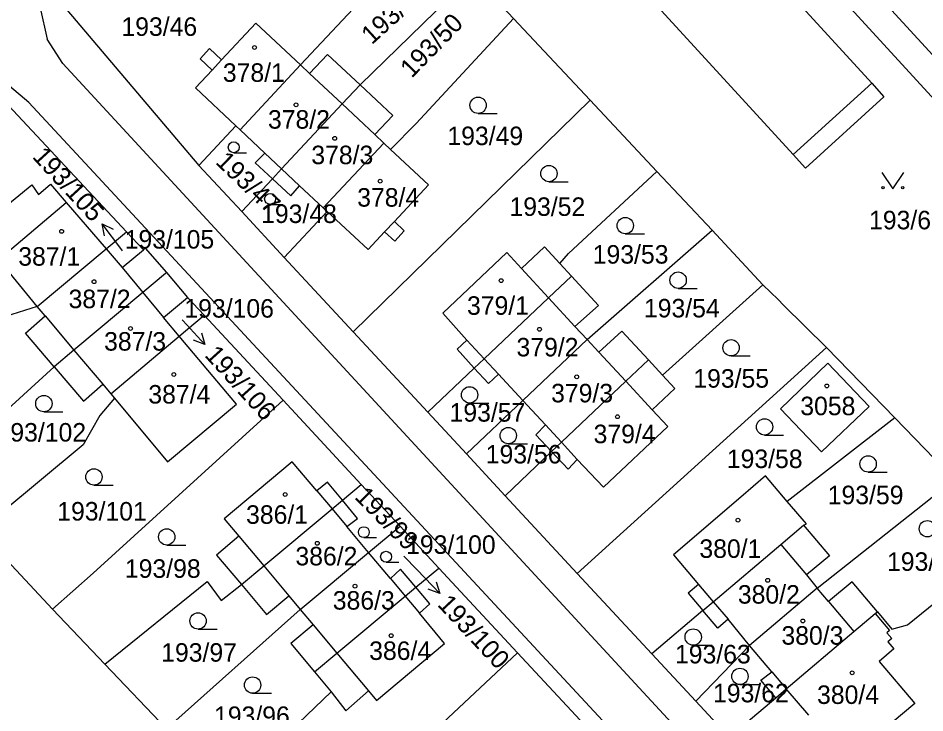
# Model space of a CAD drawing. Extents: x -735249 to -729401, y -1124843 to -1121828.
# Drawn here: x -733447.5 to -733364.3, y -1124057.2 to -1123993.4 of the extents above; entities that cross this region are included whole.
import ezdxf

# ---------------------------------------------------------------- set-up
doc = ezdxf.new("R2010")
doc.units = 0
for name, color, linetype in [('Vrstva 1', 7, 'Continuous'), ('Vrstva 16', 7, 'Continuous'), ('Vrstva 18', 7, 'Continuous'), ('Vrstva 19', 7, 'Continuous'), ('Vrstva 25', 7, 'Continuous'), ('Vrstva 4', 7, 'Continuous')]:
    doc.layers.add(name, color=color, linetype=linetype)

msp = doc.modelspace()

# ---------------------------------------------------------------- linework, layer by layer
at = {"layer": 'Vrstva 1'}
for points in [[(-733397.77, -1123968.19), (-733369.19, -1123999.4)], [(-733404.94, -1123974.75), (-733376.41, -1124005.95)], [(-733410.06, -1123985.37), (-733421.63, -1123997.73)], [(-733416.16, -1123999.56), (-733405.81, -1123989.46)], [(-733402.07, -1123993.46), (-733405.81, -1123989.46)], [(-733445.53, -1123992.48), (-733444.87, -1123995.35)], [(-733443.07, -1123992.66), (-733430.96, -1124006.95)], [(-733425.72, -1123993.9), (-733428.86, -1123997.27)], [(-733421.63, -1123997.73), (-733425.72, -1123993.9)], [(-733402.07, -1123993.46), (-733411.01, -1124003.11)], [(-733395.05, -1124000.96), (-733402.07, -1123993.46)], [(-733443.43, -1123997.61), (-733444.87, -1123995.35)], [(-733429.97, -1123996.23), (-733430.84, -1123997.16)], [(-733428.86, -1123997.27), (-733429.97, -1123996.23)], [(-733430.84, -1123997.16), (-733429.73, -1123998.2)], [(-733419.15, -1123996.76), (-733420.79, -1123998.51)], [(-733416.16, -1123999.56), (-733419.15, -1123996.76)], [(-733443.43, -1123997.61), (-733335.41, -1124114.67)], [(-733429.73, -1123998.2), (-733431.25, -1123999.83)], [(-733427.16, -1124003.7), (-733421.63, -1123997.73)], [(-733420.79, -1123998.51), (-733421.63, -1123997.73)], [(-733446.56, -1124001.17), (-733448.34, -1123999.67)], [(-733431.25, -1123999.83), (-733427.55, -1124003.33)], [(-733416.16, -1123999.56), (-733417.8, -1124001.31)], [(-733413.16, -1124002.37), (-733416.16, -1123999.56)], [(-733369.19, -1123999.4), (-733368.09, -1124000.65)], [(-733449.78, -1124000.05), (-733437.58, -1124013.04)], [(-733368.09, -1124000.65), (-733375.26, -1124007.2)], [(-733340.07, -1124115.95), (-733446.56, -1124001.17)], [(-733417.8, -1124001.31), (-733423.36, -1124007.28)], [(-733416.79, -1124022.24), (-733395.05, -1124000.96)], [(-733395.05, -1124000.96), (-733388.93, -1124007.5)], [(-733414.8, -1124004.12), (-733413.16, -1124002.37)], [(-733413.35, -1124005.48), (-733411.01, -1124003.11)], [(-733427.55, -1124003.33), (-733430.96, -1124006.95)], [(-733427.55, -1124003.33), (-733427.16, -1124003.7)], [(-733427.16, -1124003.7), (-733424.91, -1124005.83)], [(-733413.97, -1124004.9), (-733414.8, -1124004.12)], [(-733419.54, -1124010.85), (-733413.97, -1124004.9)], [(-733413.35, -1124005.48), (-733413.97, -1124004.9)], [(-733409.87, -1124008.74), (-733413.35, -1124005.48)], [(-733424.91, -1124005.83), (-733425.79, -1124006.71)], [(-733376.41, -1124005.95), (-733375.26, -1124007.2)], [(-733430.96, -1124006.95), (-733427.02, -1124011.2)], [(-733425.79, -1124006.71), (-733424.2, -1124008.18)], [(-733424.2, -1124008.18), (-733423.36, -1124007.28)], [(-733424.2, -1124008.18), (-733427.02, -1124011.2)], [(-733424.2, -1124008.18), (-733422.52, -1124009.75)], [(-733397.03, -1124015.05), (-733388.93, -1124007.5)], [(-733388.93, -1124007.5), (-733383.85, -1124012.89)], [(-733451.41, -1124012.94), (-733446.27, -1124008.74)], [(-733446.27, -1124008.74), (-733445.67, -1124009.62)], [(-733445.67, -1124009.62), (-733444.56, -1124008.68)], [(-733444.56, -1124008.68), (-733443.13, -1124010.35)], [(-733422.52, -1124009.75), (-733421.7, -1124008.84)], [(-733421.7, -1124008.84), (-733419.54, -1124010.85)], [(-733413.01, -1124012.11), (-733409.87, -1124008.74)], [(-733443.13, -1124010.35), (-733439.46, -1124014.62)], [(-733427.02, -1124011.2), (-733423.13, -1124015.4)], [(-733419.19, -1124011.17), (-733423.13, -1124015.4)], [(-733419.54, -1124010.85), (-733419.19, -1124011.17)], [(-733419.19, -1124011.17), (-733415.4, -1124014.68)], [(-733412.1, -1124012.97), (-733413.01, -1124012.11)], [(-733439.46, -1124014.62), (-733437.58, -1124013.04)], [(-733437.58, -1124013.04), (-733436.04, -1124014.69)], [(-733415.4, -1124014.68), (-733413.9, -1124013.06)], [(-733413.9, -1124013.06), (-733412.98, -1124013.92)], [(-733412.98, -1124013.92), (-733412.1, -1124012.97)], [(-733395.31, -1124022.94), (-733383.85, -1124012.89)], [(-733383.85, -1124012.89), (-733379.19, -1124017.91)], [(-733445.78, -1124019.91), (-733439.46, -1124014.62)], [(-733439.46, -1124014.62), (-733438, -1124016.33)], [(-733438, -1124016.33), (-733436.04, -1124014.69)], [(-733436.04, -1124014.69), (-733435.87, -1124014.55)], [(-733435.87, -1124014.55), (-733433.93, -1124016.8)], [(-733399.24, -1124014.43), (-733401.33, -1124016.43)], [(-733397.82, -1124015.97), (-733399.24, -1124014.43)], [(-733445.78, -1124019.91), (-733449.34, -1124015.59)], [(-733423.13, -1124015.4), (-733416.79, -1124022.24)], [(-733402.7, -1124014.96), (-733408.57, -1124020.51)], [(-733401.33, -1124016.43), (-733402.7, -1124014.96)], [(-733397.82, -1124015.97), (-733397.03, -1124015.05)], [(-733396.76, -1124017.12), (-733397.82, -1124015.97)], [(-733434.02, -1124016.87), (-733436.1, -1124018.62)], [(-733433.93, -1124016.8), (-733434.02, -1124016.87)], [(-733433.93, -1124016.8), (-733431.98, -1124019.07)], [(-733398.86, -1124019.1), (-733396.76, -1124017.12)], [(-733394.28, -1124019.81), (-733396.76, -1124017.12)], [(-733388.39, -1124026.22), (-733379.19, -1124017.91)], [(-733379.19, -1124017.91), (-733377.79, -1124019.28)], [(-733436.1, -1124018.62), (-733442.42, -1124023.92)], [(-733434.19, -1124020.92), (-733431.98, -1124019.07)], [(-733431.98, -1124019.07), (-733430.46, -1124020.71)], [(-733404.78, -1124024.71), (-733398.86, -1124019.1)], [(-733396.43, -1124021.73), (-733394.28, -1124019.81)], [(-733377.79, -1124019.28), (-733377.28, -1124019.79)], [(-733377.28, -1124019.79), (-733373.33, -1124023.68)], [(-733445.78, -1124019.91), (-733449.31, -1124021)], [(-733445.06, -1124020.78), (-733445.78, -1124019.91)], [(-733408.57, -1124020.51), (-733406.35, -1124023.01)], [(-733446.87, -1124022.37), (-733445.06, -1124020.78)], [(-733432.76, -1124022.64), (-733434.19, -1124020.92)], [(-733432.76, -1124022.64), (-733430.46, -1124020.71)], [(-733430.46, -1124020.71), (-733423.22, -1124028.52)], [(-733416.79, -1124022.24), (-733409.95, -1124029.61)], [(-733395.31, -1124022.94), (-733396.43, -1124021.73)], [(-733392.14, -1124022.17), (-733394.23, -1124024.1)], [(-733389.69, -1124024.81), (-733392.14, -1124022.17)], [(-733444.24, -1124025.45), (-733446.87, -1124022.37)], [(-733439.04, -1124027.93), (-733432.76, -1124022.64)], [(-733427.51, -1124028.89), (-733432.76, -1124022.64)], [(-733406.35, -1124023.01), (-733407.25, -1124023.84)], [(-733401.23, -1124028.54), (-733395.31, -1124022.94)], [(-733394.23, -1124024.1), (-733395.31, -1124022.94)], [(-733442.42, -1124023.92), (-733444.24, -1124025.45)], [(-733407.25, -1124023.84), (-733405.68, -1124025.56)], [(-733396.22, -1124044.43), (-733373.33, -1124023.68)], [(-733373.33, -1124023.68), (-733367.08, -1124030.13)], [(-733405.68, -1124025.56), (-733404.78, -1124024.71)], [(-733391.76, -1124026.77), (-733389.69, -1124024.81)], [(-733388.39, -1124026.22), (-733389.69, -1124024.81)], [(-733455.54, -1124035.76), (-733444.24, -1124025.45)], [(-733444.24, -1124025.45), (-733441.54, -1124028.61)], [(-733409.95, -1124029.61), (-733405.68, -1124025.56)], [(-733405.68, -1124025.56), (-733404.38, -1124026.98)], [(-733377.58, -1124029.29), (-733373.22, -1124025.12)], [(-733373.22, -1124025.12), (-733369.43, -1124029.08)], [(-733404.38, -1124026.98), (-733403.46, -1124026.13)], [(-733403.46, -1124026.13), (-733401.23, -1124028.54)], [(-733387.25, -1124027.45), (-733388.39, -1124026.22)], [(-733441.54, -1124028.61), (-733439.78, -1124027.05)], [(-733439.78, -1124027.05), (-733439.04, -1124027.93)], [(-733397.68, -1124032.37), (-733391.76, -1124026.77)], [(-733439.04, -1124027.93), (-733438.71, -1124028.32)], [(-733389.34, -1124029.39), (-733387.25, -1124027.45)], [(-733423.22, -1124028.52), (-733440.64, -1124044.4)], [(-733438.71, -1124028.32), (-733440.05, -1124029.91)], [(-733438.71, -1124028.32), (-733433.83, -1124034.17)], [(-733433.83, -1124034.17), (-733427.51, -1124028.89)], [(-733423.22, -1124028.52), (-733416.04, -1124036.25)], [(-733401.23, -1124028.54), (-733406.39, -1124033.45)], [(-733401.23, -1124028.54), (-733399.15, -1124030.78)], [(-733409.95, -1124029.61), (-733406.39, -1124033.45)], [(-733387.92, -1124030.93), (-733389.34, -1124029.39)], [(-733373.8, -1124033.25), (-733377.58, -1124029.29)], [(-733369.43, -1124029.08), (-733373.8, -1124033.25)], [(-733440.05, -1124029.91), (-733441.57, -1124032.62)], [(-733367.08, -1124030.13), (-733376.94, -1124037.8)], [(-733367.08, -1124030.13), (-733361.61, -1124035.78)], [(-733399.15, -1124030.78), (-733400.02, -1124031.68)], [(-733393.8, -1124036.51), (-733387.92, -1124030.93)], [(-733400.02, -1124031.68), (-733398.57, -1124033.22)], [(-733441.57, -1124032.62), (-733449.24, -1124038.99)], [(-733398.57, -1124033.22), (-733397.68, -1124032.37)], [(-733406.39, -1124033.45), (-733402.85, -1124037.28)], [(-733398.57, -1124033.22), (-733402.85, -1124037.28)], [(-733398.57, -1124033.22), (-733397.05, -1124034.84)], [(-733397.05, -1124034.84), (-733396.22, -1124033.95)], [(-733396.22, -1124033.95), (-733393.8, -1124036.51)], [(-733422.38, -1124034.18), (-733428.64, -1124039.39)], [(-733420.12, -1124036.83), (-733422.38, -1124034.18)], [(-733378.94, -1124035.47), (-733381.21, -1124037.42)], [(-733376.94, -1124037.8), (-733378.94, -1124035.47)], [(-733419.15, -1124036.04), (-733420.12, -1124036.83)], [(-733417.78, -1124037.7), (-733419.15, -1124036.04)], [(-733417.78, -1124037.7), (-733416.04, -1124036.25)], [(-733416.04, -1124036.25), (-733412.49, -1124040.08)], [(-733374.19, -1124045.76), (-733361.61, -1124035.78)], [(-733402.85, -1124037.28), (-733396.22, -1124044.43)], [(-733418.73, -1124038.49), (-733417.78, -1124037.7)], [(-733416.4, -1124039.36), (-733417.78, -1124037.7)], [(-733381.21, -1124037.42), (-733387.38, -1124042.71)], [(-733375.18, -1124039.86), (-733376.94, -1124037.8)], [(-733425, -1124043.73), (-733418.73, -1124038.49)], [(-733428.64, -1124039.39), (-733427.27, -1124041.01)], [(-733417.38, -1124040.1), (-733416.4, -1124039.36)], [(-733444.38, -1124047.7), (-733451.08, -1124040.53)], [(-733415.37, -1124042.49), (-733417.38, -1124040.1)], [(-733415.37, -1124042.49), (-733412.49, -1124040.08)], [(-733412.49, -1124040.08), (-733408.93, -1124043.92)], [(-733377.55, -1124041.76), (-733375.44, -1124039.98)], [(-733375.44, -1124039.98), (-733375.18, -1124039.86)], [(-733375.44, -1124039.98), (-733373.08, -1124042.79)], [(-733427.27, -1124041.01), (-733429.33, -1124042.73)], [(-733365.92, -1124049.14), (-733356.41, -1124041.46)], [(-733383.74, -1124047.01), (-733377.55, -1124041.76)], [(-733429.33, -1124042.73), (-733427.05, -1124045.44)], [(-733421.65, -1124047.72), (-733415.37, -1124042.49)], [(-733413.36, -1124044.89), (-733415.37, -1124042.49)], [(-733387.38, -1124042.71), (-733385.09, -1124045.42)], [(-733373.08, -1124042.79), (-733375.19, -1124044.56)], [(-733427.05, -1124045.44), (-733425, -1124043.73)], [(-733411.05, -1124045.69), (-733408.93, -1124043.92)], [(-733408.93, -1124043.92), (-733401.7, -1124051.71)], [(-733440.64, -1124044.4), (-733444.38, -1124047.7)], [(-733412.45, -1124044.04), (-733413.36, -1124044.89)], [(-733411.05, -1124045.69), (-733412.45, -1124044.04)], [(-733389.39, -1124051.79), (-733396.22, -1124044.43)], [(-733375.19, -1124044.56), (-733374.19, -1124045.76)], [(-733439.59, -1124052.74), (-733430.19, -1124045.16)], [(-733430.19, -1124045.16), (-733428.9, -1124046.91)], [(-733428.9, -1124046.91), (-733427.05, -1124045.44)], [(-733427.05, -1124045.44), (-733424.73, -1124048.2)], [(-733385.09, -1124045.42), (-733386.05, -1124046.23)], [(-733371, -1124045.18), (-733373.15, -1124046.99)], [(-733368.67, -1124047.94), (-733371, -1124045.18)], [(-733424.73, -1124048.2), (-733422.69, -1124046.48)], [(-733422.69, -1124046.48), (-733421.65, -1124047.72)], [(-733412.02, -1124046.5), (-733411.05, -1124045.69)], [(-733409.75, -1124047.22), (-733411.05, -1124045.69)], [(-733386.05, -1124046.23), (-733384.7, -1124047.82)], [(-733374.19, -1124045.76), (-733380.4, -1124051.02)], [(-733373.15, -1124046.99), (-733374.19, -1124045.76)], [(-733418.29, -1124051.73), (-733412.02, -1124046.5)], [(-733410.7, -1124048.08), (-733409.75, -1124047.22)], [(-733384.7, -1124047.82), (-733383.74, -1124047.01)], [(-733444.38, -1124047.7), (-733439.59, -1124052.74)], [(-733433.92, -1124058.7), (-733421.65, -1124047.72)], [(-733421.65, -1124047.72), (-733420.46, -1124049.14)], [(-733408.41, -1124050.84), (-733410.7, -1124048.08)], [(-733384.7, -1124047.82), (-733389.39, -1124051.79)], [(-733383.33, -1124049.44), (-733384.7, -1124047.82)], [(-733370.82, -1124049.76), (-733368.88, -1124048.11)], [(-733368.88, -1124048.11), (-733368.67, -1124047.94)], [(-733368.88, -1124048.11), (-733367.57, -1124049.67)], [(-733368.67, -1124047.94), (-733367.34, -1124049.52)], [(-733382.37, -1124048.63), (-733383.33, -1124049.44)], [(-733380.4, -1124051.02), (-733382.37, -1124048.63)], [(-733420.46, -1124049.14), (-733422.5, -1124050.86)], [(-733377.04, -1124055.02), (-733370.82, -1124049.76)], [(-733367.57, -1124049.67), (-733367.8, -1124049.86)], [(-733367.34, -1124049.52), (-733365.92, -1124049.14)], [(-733367.8, -1124049.86), (-733367.35, -1124050.4)], [(-733367.35, -1124050.4), (-733367.71, -1124050.7)], [(-733422.5, -1124050.86), (-733420.35, -1124053.45)], [(-733414.65, -1124056.07), (-733408.41, -1124050.84)], [(-733380.4, -1124051.02), (-733385.35, -1124056.14)], [(-733378.37, -1124053.45), (-733380.4, -1124051.02)], [(-733367.16, -1124051.35), (-733368.52, -1124052.49)], [(-733367.71, -1124050.7), (-733367.16, -1124051.35)], [(-733420.35, -1124053.45), (-733418.29, -1124051.73)], [(-733413.95, -1124063.17), (-733401.7, -1124051.71)], [(-733401.7, -1124051.71), (-733395.13, -1124058.78)], [(-733385.35, -1124056.14), (-733389.39, -1124051.79)], [(-733439.59, -1124052.74), (-733433.92, -1124058.7)], [(-733368.52, -1124052.49), (-733365.25, -1124056.37)], [(-733420.35, -1124053.45), (-733418.82, -1124055.29)], [(-733379.37, -1124054.23), (-733378.37, -1124053.45)], [(-733377.98, -1124055.83), (-733379.37, -1124054.23)], [(-733428.56, -1124064.65), (-733418.82, -1124055.29)], [(-733418.82, -1124055.29), (-733417.46, -1124057.02)], [(-733417.46, -1124057.02), (-733415.39, -1124055.19)], [(-733415.39, -1124055.19), (-733414.65, -1124056.07)], [(-733377.98, -1124055.83), (-733377.04, -1124055.02)], [(-733374.98, -1124057.42), (-733377.04, -1124055.02)], [(-733382.28, -1124059.46), (-733385.35, -1124056.14)], [(-733382.28, -1124059.46), (-733377.98, -1124055.83)], [(-733365.25, -1124056.37), (-733371.47, -1124061.59)]]:
    msp.add_lwpolyline(points, dxfattribs=at)
at = {"layer": 'Vrstva 16'}
for points in [[(-733437.96, -1124014.79), (-733438.02, -1124014.71)], [(-733432.48, -1124021.13), (-733432.42, -1124021.19)], [(-733412.13, -1124042.82), (-733410.92, -1124044.08)]]:
    msp.add_lwpolyline(points, dxfattribs=at)
at = {"layer": 'Vrstva 25'}
for points in [[(-733405.32, -1124002.18), (-733403.57, -1124002.18)], [(-733427.75, -1124005.79), (-733426.577, -1124005.79)], [(-733368.25, -1124007.59), (-733367.25, -1124009.09), (-733366.25, -1124007.59)], [(-733398.82, -1124008.45), (-733397.07, -1124008.45)], [(-733424.41, -1124010.53), (-733423.237, -1124010.53)], [(-733438.02, -1124014.71), (-733439.825, -1124012.315)], [(-733439.622, -1124013.414), (-733439.825, -1124012.315), (-733438.824, -1124012.812)], [(-733391.81, -1124013.23), (-733390.06, -1124013.23)], [(-733386.96, -1124018.24), (-733385.21, -1124018.24)], [(-733432.42, -1124021.19), (-733430.39, -1124023.398)], [(-733430.699, -1124022.323), (-733430.39, -1124023.398), (-733431.435, -1124023)], [(-733382.1, -1124024.45), (-733380.35, -1124024.45)], [(-733406.1, -1124028.77), (-733404.35, -1124028.77)], [(-733445.18, -1124029.57), (-733443.43, -1124029.57)], [(-733379.03, -1124031.71), (-733377.28, -1124031.71)], [(-733402.55, -1124032.51), (-733400.8, -1124032.51)], [(-733369.52, -1124035.11), (-733367.77, -1124035.11)], [(-733440.58, -1124036.31), (-733438.83, -1124036.31)], [(-733415.81, -1124041.13), (-733414.637, -1124041.13)], [(-733433.9, -1124041.81), (-733432.15, -1124041.81)], [(-733413.77, -1124043.39), (-733412.597, -1124043.39)], [(-733410.92, -1124044.08), (-733408.848, -1124046.248)], [(-733409.177, -1124045.18), (-733408.848, -1124046.248), (-733409.9, -1124045.871)], [(-733431.03, -1124049.53), (-733429.28, -1124049.53)], [(-733385.58, -1124051.01), (-733383.83, -1124051.01)], [(-733381.29, -1124054.62), (-733379.54, -1124054.62)], [(-733426.02, -1124055.42), (-733424.27, -1124055.42)]]:
    msp.add_lwpolyline(points, dxfattribs=at)
for centre, radius in [((-733425.85, -1123996.13), 0.175), ((-733405.32, -1124001.43), 0.75), ((-733422.03, -1124001.39), 0.175), ((-733427.75, -1124005.288), 0.503), ((-733418.48, -1124004.47), 0.175), ((-733398.82, -1124007.7), 0.75), ((-733414.31, -1124008.4), 0.175), ((-733368.15, -1124008.99), 0.1), ((-733366.35, -1124008.99), 0.1), ((-733424.41, -1124010.028), 0.503), ((-733391.81, -1124012.48), 0.75), ((-733443.55, -1124013.01), 0.175), ((-733403.2, -1124017.53), 0.175), ((-733386.96, -1124017.49), 0.75), ((-733440.57, -1124017.63), 0.175), ((-733437.23, -1124021.93), 0.175), ((-733399.68, -1124022), 0.175), ((-733382.1, -1124023.7), 0.75), ((-733433.25, -1124026.15), 0.175), ((-733396.27, -1124026.37), 0.175), ((-733406.1, -1124028.02), 0.75), ((-733373.31, -1124027.2), 0.175), ((-733445.18, -1124028.82), 0.75), ((-733392.53, -1124030.03), 0.175), ((-733379.03, -1124030.96), 0.75), ((-733402.55, -1124031.76), 0.75), ((-733369.52, -1124034.36), 0.75), ((-733440.58, -1124035.56), 0.75), ((-733423.03, -1124037.17), 0.175), ((-733381.47, -1124039.53), 0.175), ((-733364.08, -1124040.31), 0.75), ((-733433.9, -1124041.06), 0.75), ((-733415.809, -1124040.627), 0.503), ((-733420.08, -1124041.65), 0.175), ((-733413.77, -1124042.887), 0.503), ((-733416.62, -1124045.58), 0.175), ((-733378.74, -1124045.05), 0.175), ((-733431.03, -1124048.78), 0.75), ((-733375.52, -1124048.78), 0.175), ((-733385.58, -1124050.26), 0.75), ((-733413.3, -1124050.13), 0.175), ((-733381.29, -1124053.87), 0.75), ((-733426.02, -1124054.67), 0.75), ((-733370.99, -1124053.55), 0.175)]:
    msp.add_circle(centre, radius, dxfattribs=at)
at = {"layer": 'Vrstva 4'}
for points in [[(-733397.99, -1123959.3), (-733347.06, -1124014.83)], [(-733399.68, -1123961.33), (-733291.17, -1124079.79)], [(-733428.86, -1123997.27), (-733429.73, -1123998.2)], [(-733420.79, -1123998.51), (-733417.8, -1124001.31)], [(-733376.41, -1124005.95), (-733369.19, -1123999.4)], [(-733417.8, -1124001.31), (-733414.8, -1124004.12)], [(-733424.91, -1124005.83), (-733423.36, -1124007.28)], [(-733423.36, -1124007.28), (-733421.7, -1124008.84)], [(-733449.34, -1124015.59), (-733443.13, -1124010.35)], [(-733413.01, -1124012.11), (-733413.9, -1124013.06)], [(-733438, -1124016.33), (-733436.1, -1124018.62)], [(-733401.33, -1124016.43), (-733398.86, -1124019.1)], [(-733436.1, -1124018.62), (-733434.19, -1124020.92)], [(-733398.86, -1124019.1), (-733396.43, -1124021.73)], [(-733445.06, -1124020.78), (-733442.42, -1124023.92)], [(-733406.35, -1124023.01), (-733404.78, -1124024.71)], [(-733442.42, -1124023.92), (-733439.78, -1124027.05)], [(-733404.78, -1124024.71), (-733403.46, -1124026.13)], [(-733394.23, -1124024.1), (-733391.76, -1124026.77)], [(-733391.76, -1124026.77), (-733389.34, -1124029.39)], [(-733399.15, -1124030.78), (-733397.68, -1124032.37)], [(-733397.68, -1124032.37), (-733396.22, -1124033.95)], [(-733420.12, -1124036.83), (-733418.73, -1124038.49)], [(-733418.73, -1124038.49), (-733417.38, -1124040.1)], [(-733427.27, -1124041.01), (-733425, -1124043.73)], [(-733377.55, -1124041.76), (-733375.19, -1124044.56)], [(-733425, -1124043.73), (-733422.69, -1124046.48)], [(-733413.36, -1124044.89), (-733412.02, -1124046.5)], [(-733385.09, -1124045.42), (-733383.74, -1124047.01)], [(-733412.02, -1124046.5), (-733410.7, -1124048.08)], [(-733383.74, -1124047.01), (-733382.37, -1124048.63)], [(-733373.15, -1124046.99), (-733370.82, -1124049.76)], [(-733420.46, -1124049.14), (-733418.29, -1124051.73)], [(-733418.29, -1124051.73), (-733415.39, -1124055.19)], [(-733378.37, -1124053.45), (-733377.04, -1124055.02)]]:
    msp.add_lwpolyline(points, dxfattribs=at)

# ---------------------------------------------------------------- texts
at = {"layer": 'Vrstva 16'}
for s, rotation, p in [('193/105', 312.60249, (-733446.311, -1124006.207)), ('193/106', 312.20248, (-733430.495, -1124024.43)), ('193/100', 313.00249, (-733409.136, -1124047.325))]:
    msp.add_text(s, height=1.7, rotation=rotation, dxfattribs=at).set_placement(p)
at = {"layer": 'Vrstva 18'}
for s, rotation, p in [('193/51', 42.30034, (-733415.087, -1123995.928)), ('193/50', 45.80036, (-733411.423, -1123999.008)), ('193/47', 316.20251, (-733429.508, -1124006.725)), ('193/99', 314.5025, (-733416.738, -1124037.472))]:
    msp.add_text(s, height=1.7, rotation=rotation, dxfattribs=at).set_placement(p)
for s, p in [('193/46', (-733438.06, -1123995.06)), ('193/49', (-733408.14, -1124005.09)), ('193/52', (-733402.44, -1124011.59)), ('193/48', (-733425.24, -1124012.24)), ('193/6', (-733369.44, -1124012.82)), ('193/105', (-733437.76, -1124014.59)), ('193/53', (-733394.8, -1124015.97)), ('193/106', (-733432.28, -1124020.93)), ('193/54', (-733390.1, -1124020.91)), ('193/55', (-733385.57, -1124027.36)), ('193/57', (-733407.94, -1124030.48)), ('193/102', (-733449.52, -1124032.31)), ('193/56', (-733404.62, -1124034.32)), ('193/58', (-733382.49, -1124034.74)), ('193/59', (-733373.23, -1124038.06)), ('193/101', (-733443.95, -1124039.56)), ('193/100', (-733411.93, -1124042.62)), ('193/98', (-733437.74, -1124044.82)), ('193/60', (-733367.79, -1124044.18)), ('193/97', (-733434.41, -1124052.52)), ('193/63', (-733387.25, -1124052.68)), ('193/62', (-733383.76, -1124056.25)), ('193/96', (-733429.56, -1124058.33))]:
    msp.add_text(s, height=1.7, dxfattribs=at).set_placement(p)
at = {"layer": 'Vrstva 19'}
for s, p in [('378/1', (-733428.75, -1123999.28)), ('378/2', (-733424.61, -1124003.58)), ('378/3', (-733420.63, -1124006.84)), ('378/4', (-733416.42, -1124010.74)), ('387/1', (-733447.53, -1124016.16)), ('387/2', (-733442.91, -1124020.06)), ('379/1', (-733406.34, -1124020.67)), ('387/3', (-733439.65, -1124023.96)), ('379/2', (-733401.8, -1124024.49)), ('387/4', (-733435.59, -1124028.82)), ('379/3', (-733398.62, -1124028.71)), ('3058', (-733375.75, -1124029.89)), ('379/4', (-733394.72, -1124032.46)), ('386/1', (-733426.62, -1124039.86)), ('380/1', (-733385.01, -1124042.99)), ('386/2', (-733422.09, -1124043.68)), ('380/2', (-733381.48, -1124047.19)), ('386/3', (-733418.66, -1124047.74)), ('380/3', (-733377.48, -1124050.96)), ('386/4', (-733415.32, -1124052.36)), ('380/4', (-733374.21, -1124056.4))]:
    msp.add_text(s, height=1.7, dxfattribs=at).set_placement(p)

doc.saveas('drawing.dxf')
